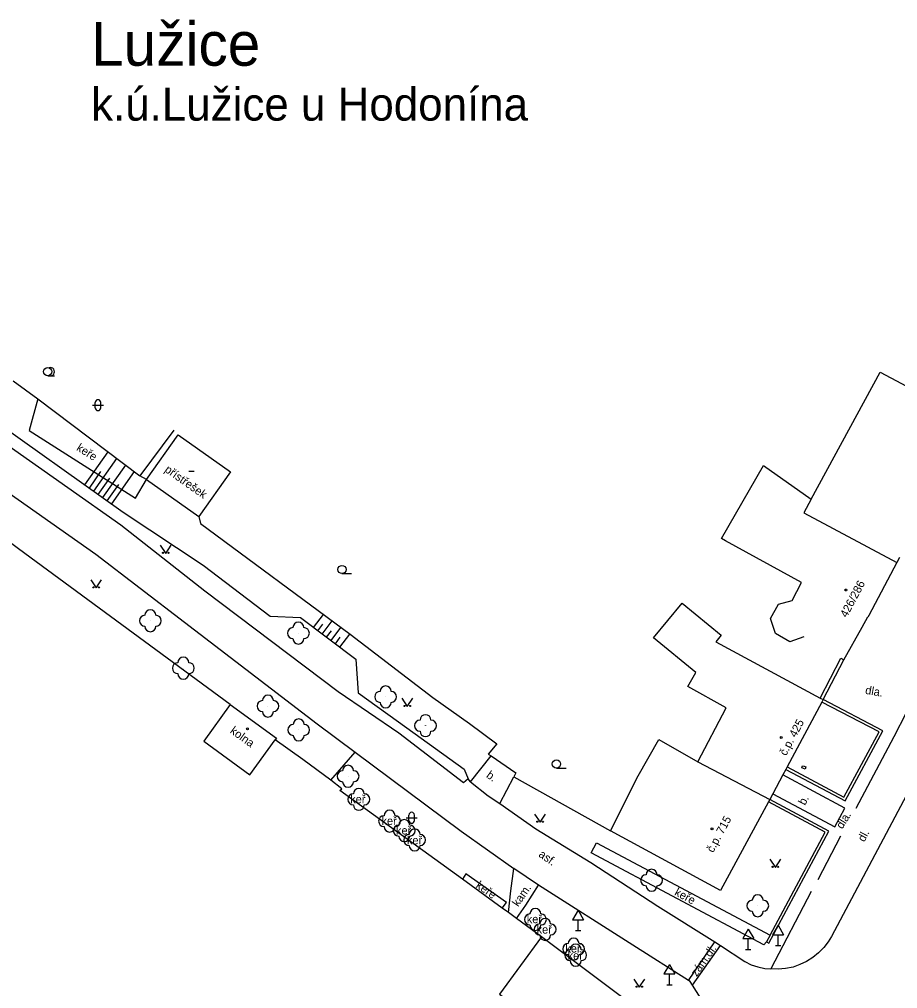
# Model space of a CAD drawing. Extents: x -577457 to -568404, y -1208466 to -1201387.
# Drawn here: x -568992 to -568911.7, y -1204319.2 to -1204230.7 of the extents above; entities that cross this region are included whole.
import ezdxf

# ---------------------------------------------------------------- set-up
doc = ezdxf.new("R2010")
doc.units = 0
for name, color, linetype in [('BUDOVY_MĚŘ', 7, 'Continuous'), ('BUDOVY_NEMĚŘ', 7, 'Continuous'), ('NÁZEV_K_Ú', 7, 'Continuous'), ('NÁZVY_SÍDEL_JEDNOTKY', 7, 'Continuous'), ('OBVOD_PILÍŘE', 7, 'Continuous'), ('POMOC_POPIS', 7, 'Continuous'), ('ROZHRANÍ_PLOCH', 7, 'Continuous'), ('VÝŠKOPIS', 7, 'Continuous'), ('ZELEŇ', 7, 'Continuous'), ('ZN_BUDOV', 7, 'Continuous'), ('ZN_DOPLŇKOVÉ', 7, 'Continuous'), ('ZN_KULTUR', 7, 'Continuous'), ('Č_POPIS_ORIENT', 7, 'Continuous')]:
    doc.layers.add(name, color=color, linetype=linetype)

msp = doc.modelspace()

# ---------------------------------------------------------------- linework, layer by layer
at = {"layer": 'BUDOVY_MĚŘ'}
for points in [[(-568980.34, -1204272.68), (-568977.45, -1204268.6), (-568972.66, -1204271.99), (-568975.55, -1204276.07)], [(-568980.34, -1204272.68), (-568975.55, -1204276.07)], [(-568911.57, -1204279.82), (-568911.81, -1204280.26)], [(-568911.81, -1204280.26), (-568914.38, -1204285.1)], [(-568914.38, -1204285.1), (-568914.45, -1204285.23)], [(-568972.69, -1204293.25), (-568968.48, -1204296.3), (-568968.59, -1204296.47)], [(-568918.65, -1204293.01), (-568921.82, -1204298.94)], [(-568918.8, -1204292.65), (-568918.53, -1204292.79)], [(-568918.53, -1204292.79), (-568918.65, -1204293.01)], [(-568921.94, -1204299.16), (-568922.21, -1204299.67)], [(-568921.82, -1204298.94), (-568921.94, -1204299.16)], [(-568922.21, -1204299.67), (-568923.13, -1204301.4)], [(-568923.53, -1204302.14), (-568927.91, -1204310.23), (-568937.96, -1204304.76)], [(-568923.41, -1204301.92), (-568923.53, -1204302.14)], [(-568923.13, -1204301.4), (-568923.41, -1204301.92)], [(-568934.17, -1204322.04), (-568944.26, -1204314.47)]]:
    msp.add_lwpolyline(points, dxfattribs=at)
at = {"layer": 'BUDOVY_NEMĚŘ'}
for points in [[(-568919.63, -1204274.47), (-568913.32, -1204262.9), (-568905.13, -1204267.24)], [(-568920.31, -1204287.05), (-568921.58, -1204287.51), (-568922.9, -1204286.75), (-568923.36, -1204285.38), (-568922.63, -1204284.06), (-568921.36, -1204283.73), (-568920.52, -1204282.09), (-568927.46, -1204278.29), (-568927.81, -1204278.09), (-568923.99, -1204271.42), (-568919.63, -1204274.47), (-568920.3, -1204275.73), (-568911.81, -1204280.26)], [(-568929.99, -1204298.48), (-568927.41, -1204293.54), (-568930.91, -1204291.58), (-568930.18, -1204290.31), (-568934.03, -1204287.16), (-568931.42, -1204283.97), (-568927.84, -1204286.9), (-568928.33, -1204287.5), (-568918.8, -1204292.65)], [(-568972.69, -1204293.25), (-568975.12, -1204296.6), (-568970.91, -1204299.65), (-568968.59, -1204296.47)], [(-568937.96, -1204304.76), (-568935.44, -1204299.74), (-568933.55, -1204296.44), (-568929.99, -1204298.48), (-568923.41, -1204301.92)], [(-568944.26, -1204314.47), (-568948.11, -1204319.7), (-568944.42, -1204322.41), (-568946.01, -1204324.53), (-568944.27, -1204325.81), (-568939.26, -1204329.49), (-568937.39, -1204330.9)]]:
    msp.add_lwpolyline(points, dxfattribs=at)
at = {"layer": 'OBVOD_PILÍŘE'}
msp.add_lwpolyline([(-568920.26, -1204298.88), (-568920.11, -1204298.93), (-568920.18, -1204299.14), (-568920.48, -1204299.03), (-568920.41, -1204298.83), (-568920.26, -1204298.88)], dxfattribs=at)
at = {"layer": 'ROZHRANÍ_PLOCH'}
for points in [[(-569069.28, -1204232.47), (-569068.29, -1204232.38), (-569061.61, -1204231.68), (-569056.96, -1204231.38), (-569055.04, -1204231.41), (-569052.79, -1204231.59), (-569050.96, -1204231.9), (-569049.28, -1204232.48), (-569042.08, -1204237.47), (-569040.19, -1204238.72), (-569037.96, -1204240.37), (-569030.31, -1204246.08), (-569020.42, -1204253.72), (-569009.52, -1204262.03), (-569000.81, -1204268.37), (-568994.56, -1204272.79), (-568984.98, -1204279.5), (-568976.88, -1204285.73), (-568964.75, -1204295.01), (-568961.29, -1204297.58)], [(-568950.96, -1204300.04), (-568951.38, -1204300.39), (-568957.29, -1204295.87), (-568962.84, -1204292.09), (-568975.03, -1204282.89), (-568982.68, -1204276.86), (-568992.37, -1204270.03), (-568998.98, -1204265.34), (-569007.18, -1204259.46), (-569018, -1204251.15), (-569028.08, -1204243.26), (-569035.63, -1204237.5)], [(-568901.2, -1204283.21), (-568917.78, -1204314.43)], [(-568910.94, -1204293.99), (-568912.08, -1204296.2)], [(-568912.08, -1204296.2), (-568915.55, -1204302.74)], [(-568961.29, -1204297.58), (-568951.59, -1204304.8), (-568946.78, -1204308.21)], [(-568950.75, -1204300.29), (-568948.86, -1204297.94)], [(-568950.75, -1204300.29), (-568950.96, -1204300.04)], [(-568950.75, -1204300.29), (-568949.13, -1204301.58), (-568948.06, -1204302.28)], [(-568948.06, -1204302.28), (-568946.8, -1204299.83)], [(-568923.13, -1204301.4), (-568917.47, -1204304.42), (-568916.56, -1204302.69), (-568922.21, -1204299.67)], [(-568948.06, -1204302.28), (-568944.78, -1204304.59), (-568939.75, -1204307.68), (-568933.63, -1204311.65), (-568928.44, -1204314.9)], [(-568916.95, -1204305.26), (-568919.03, -1204309.25)], [(-568947.29, -1204312.24), (-568947.07, -1204310.26), (-568946.78, -1204308.21)], [(-568944.54, -1204309.75), (-568946.78, -1204308.21)], [(-568946.54, -1204312.78), (-568945.7, -1204311.55), (-568944.54, -1204309.75)], [(-568930.83, -1204318.43), (-568935.92, -1204315.22), (-568944.54, -1204309.75)], [(-568919.63, -1204310.32), (-568923.33, -1204317.39)], [(-568917.78, -1204314.43), (-568918.07, -1204314.9)], [(-568930.83, -1204318.43), (-568928.44, -1204314.9)], [(-568930.47, -1204318.88), (-568927.92, -1204315.26)], [(-568928.44, -1204314.9), (-568927.92, -1204315.26)], [(-568927.92, -1204315.26), (-568925.7, -1204316.72), (-568925.12, -1204317), (-568924.5, -1204317.21), (-568923.87, -1204317.34), (-568923.33, -1204317.39)], [(-568918.48, -1204315.43), (-568918.95, -1204315.92)], [(-568918.07, -1204314.9), (-568918.48, -1204315.43)], [(-568919.48, -1204316.34), (-568920.06, -1204316.7)], [(-568918.95, -1204315.92), (-568919.48, -1204316.34)], [(-568921.27, -1204317.24), (-568921.98, -1204317.35)], [(-568920.67, -1204316.99), (-568921.27, -1204317.24)], [(-568920.06, -1204316.7), (-568920.67, -1204316.99)], [(-568922.65, -1204317.41), (-568923.33, -1204317.39)], [(-568921.98, -1204317.35), (-568922.65, -1204317.41)], [(-568930.47, -1204318.88), (-568930.68, -1204318.55), (-568930.83, -1204318.43)], [(-568926.53, -1204323.43), (-568926.68, -1204323.17), (-568927.18, -1204322.41), (-568927.75, -1204321.71), (-568929.74, -1204320.02), (-568930.47, -1204318.88)]]:
    msp.add_lwpolyline(points, dxfattribs=at)
at = {"layer": 'VÝŠKOPIS'}
for points in [[(-569035.63, -1204237.5), (-569033.5, -1204238.83), (-569028.3, -1204242.42), (-569017.38, -1204250.41), (-569009.14, -1204256.72), (-569000.9, -1204262.54), (-568995.5, -1204266.43), (-568982.47, -1204275.66), (-568975.17, -1204280.52), (-568969.05, -1204285.17), (-568966.29, -1204285.29), (-568961.23, -1204289.11), (-568961.01, -1204292.16), (-568956.56, -1204295.38), (-568951.34, -1204299.14), (-568950.96, -1204300.04)], [(-568985.97, -1204273.18), (-568983.84, -1204270.17)], [(-568985.15, -1204273.76), (-568983.04, -1204270.77)], [(-568985.56, -1204273.47), (-568984.5, -1204271.97)], [(-568984.34, -1204274.34), (-568982.24, -1204271.37)], [(-568983.52, -1204274.91), (-568981.44, -1204271.97)], [(-568984.75, -1204274.05), (-568983.69, -1204272.56)], [(-568983.93, -1204274.63), (-568982.88, -1204273.15)], [(-568965.09, -1204286.2), (-568964.19, -1204285.01)], [(-568964.69, -1204286.5), (-568964.24, -1204285.9)], [(-568964.29, -1204286.8), (-568963.39, -1204285.61)], [(-568963.49, -1204287.4), (-568962.59, -1204286.2)], [(-568963.89, -1204287.1), (-568963.44, -1204286.5)], [(-568963.09, -1204287.7), (-568962.64, -1204287.1)], [(-568962.69, -1204288), (-568961.78, -1204286.8)]]:
    msp.add_lwpolyline(points, dxfattribs=at)
at = {"layer": 'ZELEŇ'}
for points in [[(-568990.28, -1204265.33), (-568991.06, -1204268.22), (-568981.34, -1204274.4), (-568980.34, -1204272.68)], [(-568963.5, -1204300.16), (-568961.29, -1204297.58)], [(-568923.71, -1204314.92), (-568923.96, -1204315.18), (-568939.72, -1204306.77), (-568939.24, -1204305.88), (-568923.38, -1204314.31)], [(-568947.85, -1204311.83), (-568947.47, -1204311.31), (-568951.17, -1204308.71), (-568951.48, -1204309.18)]]:
    msp.add_lwpolyline(points, dxfattribs=at)
for centre in [(-568979.99, -1204285.59), (-568966.47, -1204286.72), (-568976.98, -1204289.92), (-568958.5, -1204292.54), (-568969.25, -1204293.38), (-568966.44, -1204295.56), (-568954.86, -1204295.17), (-568961.93, -1204299.79), (-568960.95, -1204301.9), (-568958.14, -1204303.89), (-568956.8, -1204304.75), (-568955.85, -1204305.61), (-568934.21, -1204309.29), (-568924.51, -1204311.62), (-568944.82, -1204312.87), (-568943.93, -1204313.78), (-568941.33, -1204315.57), (-568941.14, -1204316.13)]:
    msp.add_circle(centre, 0.0005, dxfattribs=at)
for centre, start, end in [((-568980.49, -1204285.59), 89.99999, 269.99999), ((-568979.99, -1204285.09), 0, 179.99999), ((-568979.49, -1204285.59), 270, 89.99999), ((-568979.99, -1204286.09), 179.99999, 359.99999), ((-568966.97, -1204286.72), 89.99999, 269.99999), ((-568966.47, -1204286.22), 0, 179.99999), ((-568965.97, -1204286.72), 270, 89.99999), ((-568966.47, -1204287.22), 179.99999, 359.99999), ((-568976.98, -1204289.42), 0, 179.99999), ((-568977.48, -1204289.92), 89.99999, 269.99999), ((-568976.48, -1204289.92), 270, 89.99999), ((-568976.98, -1204290.42), 179.99999, 359.99999), ((-568958.5, -1204292.04), 0, 179.99999), ((-568969.25, -1204292.88), 0, 179.99999), ((-568959, -1204292.54), 89.99999, 269.99999), ((-568958, -1204292.54), 270, 89.99999), ((-568969.75, -1204293.38), 89.99999, 269.99999), ((-568968.75, -1204293.38), 270, 89.99999), ((-568958.5, -1204293.04), 179.99999, 359.99999), ((-568969.25, -1204293.88), 179.99999, 359.99999), ((-568954.86, -1204294.67), 0, 179.99999), ((-568966.94, -1204295.56), 89.99999, 269.99999), ((-568966.44, -1204295.06), 0, 179.99999), ((-568965.94, -1204295.56), 270, 89.99999), ((-568955.36, -1204295.17), 89.99999, 269.99999), ((-568954.36, -1204295.17), 270, 89.99999), ((-568954.86, -1204295.67), 179.99999, 359.99999), ((-568966.44, -1204296.06), 179.99999, 359.99999), ((-568962.43, -1204299.79), 89.99999, 269.99999), ((-568961.93, -1204299.29), 0, 179.99999), ((-568961.43, -1204299.79), 270, 89.99999), ((-568961.93, -1204300.29), 179.99999, 359.99999), ((-568960.95, -1204301.4), 0, 179.99999), ((-568961.45, -1204301.9), 89.99999, 269.99999), ((-568960.45, -1204301.9), 270, 89.99999), ((-568960.95, -1204302.4), 179.99999, 359.99999), ((-568958.14, -1204303.39), 0, 179.99999), ((-568958.64, -1204303.89), 89.99999, 269.99999), ((-568957.64, -1204303.89), 270, 89.99999), ((-568956.8, -1204304.25), 0, 179.99999), ((-568958.14, -1204304.39), 179.99999, 359.99999), ((-568957.3, -1204304.75), 89.99999, 269.99999), ((-568955.85, -1204305.11), 0, 179.99999), ((-568956.3, -1204304.75), 270, 89.99999), ((-568956.8, -1204305.25), 179.99999, 359.99999), ((-568956.35, -1204305.61), 89.99999, 269.99999), ((-568955.35, -1204305.61), 270, 89.99999), ((-568955.85, -1204306.11), 179.99999, 359.99999), ((-568934.21, -1204308.79), 0, 179.99999), ((-568934.71, -1204309.29), 89.99999, 269.99999), ((-568933.71, -1204309.29), 270, 89.99999), ((-568934.21, -1204309.79), 179.99999, 359.99999), ((-568924.51, -1204311.12), 0, 179.99999), ((-568944.82, -1204312.37), 0, 179.99999), ((-568925.01, -1204311.62), 89.99999, 269.99999), ((-568924.01, -1204311.62), 270, 89.99999), ((-568945.32, -1204312.87), 89.99999, 269.99999), ((-568943.93, -1204313.28), 0, 179.99999), ((-568944.32, -1204312.87), 270, 89.99999), ((-568924.51, -1204312.12), 179.99999, 359.99999), ((-568944.82, -1204313.37), 179.99999, 359.99999), ((-568944.43, -1204313.78), 89.99999, 269.99999), ((-568943.43, -1204313.78), 270, 89.99999), ((-568943.93, -1204314.28), 179.99999, 359.99999), ((-568941.33, -1204315.07), 0, 179.99999), ((-568941.83, -1204315.57), 89.99999, 269.99999), ((-568941.14, -1204315.63), 0, 179.99999), ((-568940.83, -1204315.57), 270, 89.99999), ((-568941.64, -1204316.13), 89.99999, 269.99999), ((-568941.33, -1204316.07), 179.99999, 359.99999), ((-568940.64, -1204316.13), 270, 89.99999), ((-568941.14, -1204316.63), 179.99999, 359.99999)]:
    msp.add_arc(centre, 0.5, start, end, dxfattribs=at)
at = {"layer": 'ZN_BUDOV'}
msp.add_line((-568976.49, -1204271.93), (-568975.99, -1204271.93), dxfattribs=at)
for centre in [(-568916.47, -1204282.78), (-568971.13, -1204295.47), (-568922.36, -1204296.24), (-568928.69, -1204304.6)]:
    msp.add_circle(centre, 0.0875, dxfattribs=at)
at = {"layer": 'ZN_DOPLŇKOVÉ'}
for p, q in [((-568940.92, -1204312.024), (-568941.42, -1204312.89)), ((-568940.92, -1204312.024), (-568940.42, -1204312.89)), ((-568941.42, -1204312.89), (-568940.42, -1204312.89)), ((-568940.92, -1204313.89), (-568940.92, -1204312.89)), ((-568922.65, -1204313.394), (-568923.15, -1204314.26)), ((-568922.65, -1204313.394), (-568922.15, -1204314.26)), ((-568941.17, -1204313.89), (-568940.67, -1204313.89)), ((-568925.38, -1204313.744), (-568925.88, -1204314.61)), ((-568925.88, -1204314.61), (-568924.88, -1204314.61)), ((-568925.38, -1204313.744), (-568924.88, -1204314.61)), ((-568925.38, -1204315.61), (-568925.38, -1204314.61)), ((-568923.15, -1204314.26), (-568922.15, -1204314.26)), ((-568922.65, -1204315.26), (-568922.65, -1204314.26)), ((-568922.9, -1204315.26), (-568922.4, -1204315.26)), ((-568925.63, -1204315.61), (-568925.13, -1204315.61)), ((-568932.58, -1204316.984), (-568933.08, -1204317.85)), ((-568932.58, -1204316.984), (-568932.08, -1204317.85)), ((-568933.08, -1204317.85), (-568932.08, -1204317.85)), ((-568932.58, -1204318.85), (-568932.58, -1204317.85)), ((-568932.83, -1204318.85), (-568932.33, -1204318.85))]:
    msp.add_line(p, q, dxfattribs=at)
for points in [[(-568972.69, -1204293.25), (-568991.47, -1204279.46), (-569053.86, -1204233.29), (-569059, -1204234.09)], [(-568992.51, -1204263.68), (-568990.28, -1204265.33)], [(-568990.28, -1204265.33), (-568980.94, -1204272.34)], [(-568977.84, -1204268.19), (-568980.94, -1204272.34)], [(-568980.34, -1204272.68), (-568980.94, -1204272.34)], [(-568975.55, -1204276.07), (-568975.42, -1204276.7), (-568961.75, -1204286.82), (-568954.2, -1204292.61), (-568950.83, -1204294.97)], [(-568914.97, -1204286.17), (-568914.45, -1204285.23)], [(-568916.64, -1204289.16), (-568914.97, -1204286.17)], [(-568918.8, -1204292.65), (-568916.91, -1204289.02), (-568916.64, -1204289.16)], [(-568918.53, -1204292.79), (-568916.64, -1204289.16)], [(-568921.94, -1204299.16), (-568916.54, -1204302.04), (-568913.09, -1204295.63), (-568918.53, -1204292.79)], [(-568921.82, -1204298.94), (-568916.64, -1204301.7), (-568913.43, -1204295.74), (-568918.65, -1204293.01)], [(-568950.83, -1204294.97), (-568948.33, -1204296.82), (-568949.14, -1204297.76), (-568948.86, -1204297.94)], [(-568966.07, -1204298.27), (-568968.59, -1204296.47)], [(-568963.5, -1204300.16), (-568966.07, -1204298.27)], [(-568948.86, -1204297.94), (-568946.61, -1204299.49)], [(-568946.61, -1204299.49), (-568946.8, -1204299.83)], [(-568951.48, -1204309.18), (-568962.68, -1204301.09), (-568962.5, -1204300.95), (-568963.5, -1204300.16)], [(-568946.8, -1204299.83), (-568937.96, -1204304.76)], [(-568923.71, -1204314.92), (-568923.49, -1204315.03), (-568918.02, -1204304.81), (-568923.41, -1204301.92)], [(-568923.38, -1204314.31), (-568918.36, -1204304.91), (-568923.53, -1204302.14)], [(-568947.85, -1204311.83), (-568951.48, -1204309.18)], [(-568947.29, -1204312.24), (-568947.85, -1204311.83)], [(-568946.54, -1204312.78), (-568947.29, -1204312.24)], [(-568944.26, -1204314.47), (-568946.54, -1204312.78)], [(-568923.38, -1204314.31), (-568923.71, -1204314.92)]]:
    msp.add_lwpolyline(points, dxfattribs=at)
at = {"layer": 'ZN_KULTUR'}
for p, q in [((-568989.37, -1204263.215), (-568988.745, -1204263.215)), ((-568985.27, -1204265.9), (-568984.27, -1204265.9)), ((-568985.02, -1204266.15), (-568985.02, -1204265.65)), ((-568984.52, -1204266.15), (-568984.52, -1204265.65)), ((-568962.49, -1204281.285), (-568961.615, -1204281.285)), ((-568942.9, -1204299.045), (-568942.025, -1204299.045)), ((-568956.62, -1204303.58), (-568955.62, -1204303.58)), ((-568956.37, -1204303.83), (-568956.37, -1204303.33)), ((-568955.87, -1204303.83), (-568955.87, -1204303.33))]:
    msp.add_line(p, q, dxfattribs=at)
for points in [[(-568979.09, -1204278.69), (-568978.59, -1204279.44), (-568978.09, -1204278.69)], [(-568985.44, -1204281.84), (-568984.94, -1204282.59), (-568984.44, -1204281.84)], [(-568957.02, -1204292.67), (-568956.52, -1204293.42), (-568956.02, -1204292.67)], [(-568944.89, -1204303.24), (-568944.39, -1204303.99), (-568943.89, -1204303.24)], [(-568923.4, -1204307.36), (-568922.9, -1204308.11), (-568922.4, -1204307.36)], [(-568935.83, -1204318.31), (-568935.33, -1204319.06), (-568934.83, -1204318.31)]]:
    msp.add_lwpolyline(points, dxfattribs=at)
for centre, radius in [((-568989.37, -1204262.84), 0.375), ((-568978.84, -1204279.39), 0.05), ((-568978.34, -1204279.39), 0.05), ((-568962.49, -1204280.91), 0.375), ((-568985.19, -1204282.54), 0.05), ((-568984.69, -1204282.54), 0.05), ((-568956.77, -1204293.37), 0.05), ((-568956.27, -1204293.37), 0.05), ((-568942.9, -1204298.67), 0.375), ((-568944.64, -1204303.94), 0.05), ((-568944.14, -1204303.94), 0.05), ((-568923.15, -1204308.06), 0.05), ((-568922.65, -1204308.06), 0.05), ((-568935.58, -1204319.01), 0.05), ((-568935.08, -1204319.01), 0.05)]:
    msp.add_circle(centre, radius, dxfattribs=at)
for centre, radius, start, end in [((-568989.12, -1204262.84), 0.375, 249.49437, 109.04743), ((-568984.77, -1204265.65), 0.25, 0, 179.99999), ((-568984.77, -1204266.15), 0.25, 179.99999, 359.99999), ((-568956.12, -1204303.33), 0.25, 0, 179.99999), ((-568956.12, -1204303.83), 0.25, 179.99999, 359.99999)]:
    msp.add_arc(centre, radius, start, end, dxfattribs=at)

# ---------------------------------------------------------------- texts
at = {"layer": 'NÁZEV_K_Ú'}
msp.add_text('k.ú.Lužice u Hodonína', height=3, dxfattribs=at).set_placement((-568985.41, -1204239.91))
at = {"layer": 'NÁZVY_SÍDEL_JEDNOTKY'}
msp.add_text('Lužice', height=4, dxfattribs=at).set_placement((-568985.41, -1204234.9))
at = {"layer": 'POMOC_POPIS'}
for s, rotation, p in [('přístřešek', 324.71203, (-568978.75, -1204271.93)), ('dla.', 350.31998, (-568914.73, -1204292.26)), ('kolna', 324.07799, (-568972.77, -1204295.78)), ('b.', 324.36, (-568949.37, -1204299.84)), ('b.', 62.03998, (-568920.2, -1204302.5)), ('dla.', 58.34, (-568916.79, -1204304.66)), ('dl.', 62.03998, (-568914.78, -1204305.84)), ('asf.', 324.69003, (-568944.59, -1204307.07)), ('kam.', 55.66978, (-568946.39, -1204311.76)), ('zám.dl.', 54.83836, (-568930.09, -1204318.14))]:
    msp.add_text(s, height=0.75, rotation=rotation, dxfattribs=at).set_placement(p)
at = {"layer": 'ZELEŇ'}
for rotation, p in [(327.55172, (-568986.8, -1204269.97)), (324.9042, (-568950.32, -1204309.91)), (331.91428, (-568932.18, -1204310.61))]:
    msp.add_text('keře', height=0.75, rotation=rotation, dxfattribs=at).set_placement(p)
for p in [(-568961.74, -1204302.26), (-568958.88, -1204304.24), (-568957.55, -1204305.11), (-568956.56, -1204306.01), (-568945.61, -1204313.21), (-568944.71, -1204314.16), (-568942.08, -1204315.89), (-568941.88, -1204316.54)]:
    msp.add_text('keř', height=0.75, dxfattribs=at).set_placement(p)
at = {"layer": 'Č_POPIS_ORIENT'}
for s, rotation, p in [('426/286', 62.01999, (-568916.38, -1204285.36)), ('č.p. 425', 61.88001, (-568921.93, -1204297.98)), ('č.p. 715', 61.56002, (-568928.59, -1204306.82))]:
    msp.add_text(s, height=0.75, rotation=rotation, dxfattribs=at).set_placement(p)

doc.saveas('drawing.dxf')
